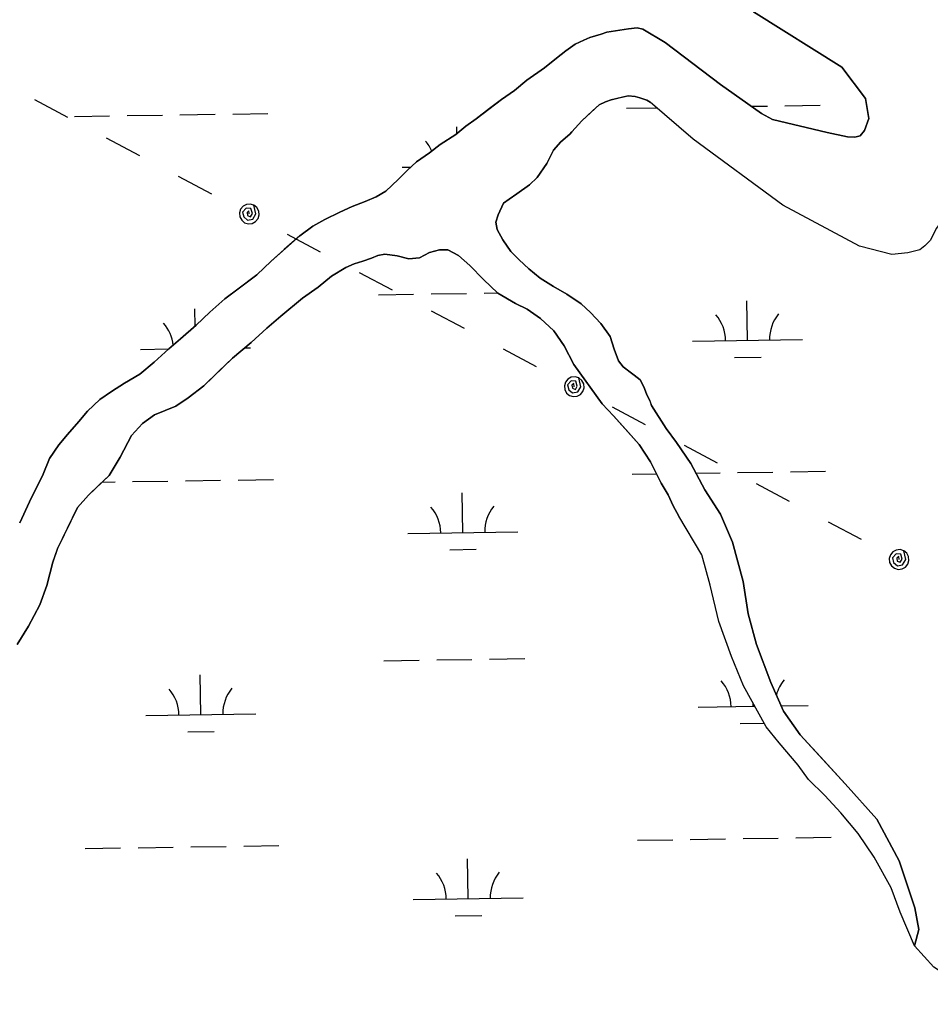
# Model space of a CAD drawing. Extents: x 3807117 to 3845308, y 337856 to 363736.
# Drawn here: x 3827901 to 3828728, y 354491 to 355393 of the extents above; entities that cross this region are included whole.
import ezdxf

# ---------------------------------------------------------------- set-up
doc = ezdxf.new("R2010")
doc.units = 0
for name, color, linetype in [('V-TOPO-SHOR', 7, 'Continuous'), ('V-UTIL-LINE', 7, 'Continuous'), ('V-WETL-SWMP', 7, 'Continuous')]:
    doc.layers.add(name, color=color, linetype=linetype)

msp = doc.modelspace()

# ---------------------------------------------------------------- linework, layer by layer
at = {"layer": 'V-TOPO-SHOR'}
for points in [[(3828567.54, 355399.98), (3828647.89, 355349.93)], [(3828454.1, 355384.7), (3828434.41, 355381.66), (3828429.29, 355379.72), (3828419.04, 355376.63), (3828413.52, 355374.3), (3828405.64, 355370.8), (3828396.95, 355364.55), (3828388.65, 355357.91), (3828377.58, 355349.31), (3828361.79, 355337.99), (3828350.33, 355328.61), (3828338.48, 355320.41), (3828327.81, 355312.21), (3828315.56, 355302.83), (3828306.08, 355296.19), (3828297, 355288.77), (3828282.78, 355279.4), (3828273.3, 355271.98), (3828261.45, 355263.78), (3828252.75, 355255.96), (3828244.84, 355247.74), (3828233.38, 355237.18), (3828224.69, 355232.11), (3828214.83, 355227.84), (3828203, 355223.18), (3828191.57, 355218.13), (3828178.16, 355211.51), (3828167.11, 355205.27), (3828155.26, 355196.68), (3828141.03, 355184.17), (3828129.17, 355173.61), (3828116.12, 355161.09), (3828099.13, 355148.2), (3828087.27, 355139.22), (3828073.44, 355127.09), (3828061.18, 355115.36), (3828046.95, 355102.85), (3828036.28, 355093.85), (3828022.84, 355081.73), (3828009.79, 355070.79), (3827995.98, 355062.6), (3827984.14, 355055.19), (3827973.47, 355047.77), (3827962.4, 355037.21), (3827954.48, 355027.81), (3827944.19, 355016.06), (3827936.27, 355006.66), (3827927.94, 354994.11), (3827921.96, 354979.98), (3827909.63, 354954.87), (3827900.87, 354935.64)], [(3828647.89, 355349.93), (3828669.54, 355321.47), (3828672.56, 355303.26), (3828668.64, 355292.21), (3828664.57, 355287.42), (3828659.9, 355286.28), (3828653.1, 355286.64), (3828634.75, 355290.4), (3828584.89, 355302.32), (3828574.85, 355307.84), (3828537.72, 355334.14), (3828487.27, 355372.15), (3828467.16, 355384.22), (3828461.91, 355385.66), (3828454.1, 355384.7)], [(3828523.44, 354965.72), (3828510.59, 354989.78), (3828497.7, 355008.74), (3828488.33, 355021.38), (3828475.07, 355042.3), (3828473.91, 355045.46), (3828473.52, 355046.64), (3828470.41, 355052.95), (3828468.08, 355059.26), (3828464.57, 355065.57), (3828459.08, 355069.93), (3828454.39, 355073.5), (3828449.29, 355077.46), (3828444.99, 355082.99), (3828441.12, 355093.63), (3828437.24, 355105.06), (3828429.05, 355116.91), (3828419.66, 355126.79), (3828411.04, 355134.71), (3828398.11, 355143.43), (3828385.95, 355150.59), (3828373.8, 355158.12), (3828363.61, 355166.44), (3828354.61, 355174.75), (3828347.17, 355182.27), (3828339.76, 355192.93), (3828334.69, 355202.4), (3828333.55, 355209.1), (3828335.55, 355215.77), (3828340.33, 355226.37), (3828345.46, 355229.88), (3828352.57, 355234.57), (3828364.02, 355242.77), (3828371.14, 355249.41), (3828379.87, 355262.35), (3828385.83, 355274.52), (3828392.56, 355281.95), (3828400.87, 355288.99), (3828402.45, 355290.95), (3828411.55, 355301.13), (3828421.44, 355310.13), (3828427.37, 355315.6), (3828433.29, 355318.32), (3828438.41, 355320.26), (3828446.68, 355322.18), (3828453.77, 355323.72), (3828460.06, 355323.29), (3828464.39, 355322.09), (3828470.67, 355319.69), (3828473.81, 355318.1)], [(3828825.3, 355239.41), (3828799.81, 355241.26), (3828773.11, 355243.08), (3828754.06, 355228.11), (3828743.41, 355216.96), (3828734.02, 355203.42), (3828728.21, 355192.38), (3828723.48, 355187.43), (3828718.72, 355183.68), (3828707.87, 355181.01), (3828693.36, 355179.47), (3828664.11, 355187.29), (3828594.2, 355224.49), (3828512.87, 355284.44), (3828473.81, 355318.1)], [(3827898.3, 354825.1), (3827908.62, 354841.96), (3827918.96, 354861.19), (3827925.35, 354878.86), (3827930.97, 354900.07), (3827934.97, 354912.24), (3827953.27, 354949.52), (3827963.17, 354960.88), (3827973.05, 354970.27), (3827982.15, 354978.87), (3827992.07, 354995.34), (3828002.41, 355014.96), (3828012.31, 355025.92), (3828023.36, 355033.73), (3828042.69, 355041.89), (3828053.74, 355049.3), (3828067.96, 355060.24), (3828081.81, 355073.54), (3828094.07, 355085.28), (3828111.06, 355099.74), (3828125.29, 355112.65), (3828137.95, 355123.6), (3828157.7, 355140.02), (3828171.92, 355149.78), (3828184.17, 355159.94), (3828197.2, 355167.74), (3828204.69, 355171.24), (3828212.57, 355173.55), (3828220.46, 355176.27), (3828226.37, 355178.59), (3828232.67, 355179.74), (3828243.68, 355178.5), (3828254.29, 355175.69), (3828264.13, 355176.42), (3828273.21, 355181.49), (3828282.27, 355183.8), (3828289.74, 355183.76), (3828299.55, 355178.59), (3828309.73, 355169.49), (3828322.25, 355156.83), (3828335.17, 355144.56), (3828351.25, 355135.03), (3828361.84, 355129.86), (3828373.99, 355121.54), (3828386.12, 355110.06), (3828395.5, 355096.63), (3828404.45, 355079.67), (3828430.23, 355043.72), (3828440.4, 355033.05)], [(3828440.4, 355033.05), (3828451.74, 355020.4), (3828463.86, 355006.95), (3828474, 354991.16), (3828483.73, 354971.83), (3828489.97, 354961.17), (3828494.64, 354951.31), (3828499.7, 354941.84)], [(3828713.9, 354551.28), (3828718.05, 354566.12), (3828714.4, 354585.91), (3828699.97, 354628.54), (3828679.88, 354666.56), (3828650.94, 354698.6), (3828628.59, 354723.1), (3828610.18, 354743.2), (3828594.95, 354764.65), (3828583.46, 354790.68), (3828570.5, 354825.01), (3828562.81, 354853.04), (3828558.3, 354882.44), (3828548.52, 354918.12), (3828537.68, 354943.52), (3828523.44, 354965.72)], [(3828713.9, 354551.28), (3828701.03, 354581.76), (3828692.83, 354604.02), (3828677.46, 354631.88), (3828662.86, 354653.35), (3828647.05, 354672.23), (3828632.59, 354687.92), (3828617.52, 354702.33), (3828608.24, 354715.59), (3828591.11, 354735.71), (3828579.25, 354750.19), (3828558.53, 354787.55), (3828547.66, 354814.23), (3828536.04, 354846.03), (3828528.24, 354879.19), (3828520.57, 354906.59), (3828499.7, 354941.84)], [(3828531.76, 354213.76), (3828547, 354220.52), (3828554.54, 354227.1), (3828567.04, 354241.49), (3828583.36, 354256.6), (3828604.18, 354271.82), (3828625.81, 354279.36), (3828662.41, 354305.2), (3828697.9, 354323.31), (3828728.98, 354338.12), (3828741.6, 354347.38), (3828750.34, 354357.84), (3828761.54, 354372.84), (3828769.49, 354389.68), (3828774.81, 354409.68), (3828777.64, 354426.42), (3828777.67, 354453.35), (3828775.5, 354464.2), (3828767.83, 354491.59), (3828752.48, 354518.17), (3828731.65, 354531.81), (3828713.9, 354551.28)]]:
    msp.add_lwpolyline(points, dxfattribs=at)
at = {"layer": 'V-UTIL-LINE'}
for points in [[(3827914.04, 355320.34), (3827944.1, 355304.35)], [(3827979.46, 355285.55), (3828009.52, 355269.56)], [(3828044.89, 355250.76), (3828074.95, 355234.77)], [(3828109.43, 355216.44), (3828109.09, 355219.3), (3828107.35, 355217.75), (3828107.74, 355215.03), (3828110.46, 355213.95), (3828112.2, 355216.87), (3828110.94, 355221.39), (3828106.68, 355221.64), (3828103.33, 355218.11), (3828104.45, 355213.67), (3828107.85, 355210.76), (3828112.58, 355211.73), (3828115.44, 355216.43), (3828113.65, 355224.39), (3828110.29, 355225.4), (3828106.79, 355225.04), (3828103.7, 355223.38), (3828101.48, 355220.66), (3828100.47, 355217.3), (3828100.82, 355213.81), (3828102.48, 355210.71), (3828105.2, 355208.49), (3828108.56, 355207.48), (3828112.06, 355207.83), (3828115.15, 355209.49), (3828117.37, 355212.21), (3828118.39, 355215.58), (3828118.03, 355219.07), (3828116.37, 355222.16), (3828113.65, 355224.39)], [(3828143.91, 355198.1), (3828173.97, 355182.12)], [(3828209.33, 355163.31), (3828239.39, 355147.33)], [(3828274.76, 355128.53), (3828304.82, 355112.54)], [(3828340.18, 355093.73), (3828370.24, 355077.75)], [(3828404.72, 355059.42), (3828404.39, 355062.27), (3828402.65, 355060.73), (3828403.04, 355058.01), (3828405.76, 355056.93), (3828407.5, 355059.85), (3828406.23, 355064.36), (3828401.97, 355064.62), (3828398.63, 355061.08), (3828399.75, 355056.64), (3828403.15, 355053.74), (3828407.87, 355054.71), (3828410.74, 355059.41), (3828408.95, 355067.36), (3828405.58, 355068.38), (3828402.09, 355068.02), (3828399, 355066.36), (3828396.77, 355063.64), (3828395.76, 355060.28), (3828396.12, 355056.79), (3828397.78, 355053.69), (3828400.5, 355051.47), (3828403.86, 355050.46), (3828407.35, 355050.81), (3828410.45, 355052.47), (3828412.67, 355055.19), (3828413.68, 355058.55), (3828413.33, 355062.05), (3828411.67, 355065.14), (3828408.95, 355067.36)], [(3828439.2, 355041.08), (3828469.26, 355025.1)], [(3828504.63, 355006.29), (3828534.69, 354990.31)], [(3828570.05, 354971.5), (3828600.11, 354955.52)], [(3828635.48, 354936.71), (3828665.54, 354920.73)], [(3828700.02, 354902.39), (3828699.68, 354905.25), (3828697.95, 354903.7), (3828698.33, 354900.99), (3828701.06, 354899.91), (3828702.79, 354902.83), (3828701.53, 354907.34), (3828697.27, 354907.59), (3828693.93, 354904.06), (3828695.04, 354899.62), (3828698.44, 354896.72), (3828703.17, 354897.68), (3828706.03, 354902.38), (3828704.24, 354910.34), (3828700.88, 354911.35), (3828697.39, 354911), (3828694.29, 354909.34), (3828692.07, 354906.62), (3828691.06, 354903.26), (3828691.41, 354899.76), (3828693.07, 354896.67), (3828695.79, 354894.45), (3828699.15, 354893.43), (3828702.65, 354893.79), (3828705.74, 354895.45), (3828707.96, 354898.17), (3828708.98, 354901.53), (3828708.62, 354905.03), (3828706.96, 354908.12), (3828704.24, 354910.34)]]:
    msp.add_lwpolyline(points, dxfattribs=at)
at = {"layer": 'V-WETL-SWMP'}
for p, q in [((3828647.89, 355349.93), (3828567.55, 355399.98)), ((3828434.41, 355381.66), (3828454.1, 355384.7)), ((3828454.1, 355384.7), (3828461.91, 355385.67)), ((3828461.91, 355385.67), (3828467.16, 355384.22)), ((3828467.16, 355384.22), (3828487.27, 355372.15)), ((3828405.63, 355370.8), (3828413.52, 355374.3)), ((3828413.52, 355374.3), (3828419.04, 355376.63)), ((3828419.04, 355376.63), (3828429.29, 355379.72)), ((3828429.29, 355379.72), (3828434.41, 355381.66)), ((3828388.65, 355357.91), (3828396.95, 355364.55)), ((3828396.95, 355364.55), (3828405.63, 355370.8)), ((3828487.27, 355372.15), (3828537.72, 355334.14)), ((3828377.58, 355349.31), (3828388.65, 355357.91)), ((3828361.79, 355337.99), (3828377.58, 355349.31)), ((3828669.54, 355321.47), (3828647.89, 355349.93)), ((3828350.33, 355328.61), (3828361.79, 355337.99)), ((3828338.48, 355320.41), (3828350.33, 355328.61)), ((3828537.72, 355334.14), (3828574.85, 355307.84)), ((3828315.56, 355302.83), (3828338.48, 355320.41)), ((3828438.41, 355320.26), (3828433.28, 355318.32)), ((3828453.77, 355323.72), (3828438.41, 355320.26)), ((3828460.06, 355323.29), (3828453.77, 355323.72)), ((3828464.39, 355322.09), (3828460.06, 355323.29)), ((3828470.67, 355319.69), (3828464.39, 355322.09)), ((3828473.81, 355318.1), (3828470.67, 355319.69)), ((3828672.56, 355303.26), (3828669.54, 355321.47)), ((3828427.37, 355315.6), (3828411.55, 355301.13)), ((3828433.28, 355318.32), (3828427.37, 355315.6)), ((3828452.26, 355312.59), (3828479.73, 355313)), ((3828512.87, 355284.44), (3828473.81, 355318.1)), ((3828565.74, 355314.29), (3828580.24, 355314.51)), ((3828596.24, 355314.75), (3828628.24, 355315.23)), ((3827950.4, 355305.07), (3827982.4, 355305.55)), ((3827998.4, 355305.79), (3828030.4, 355306.27)), ((3828046.39, 355306.51), (3828078.39, 355306.99)), ((3828094.39, 355307.23), (3828126.38, 355307.71)), ((3828306.09, 355296.19), (3828315.56, 355302.83)), ((3828574.85, 355307.84), (3828584.89, 355302.32)), ((3828584.89, 355302.32), (3828634.75, 355290.4)), ((3828668.64, 355292.21), (3828672.56, 355303.26)), ((3828297, 355288.77), (3828306.09, 355296.19)), ((3828297.99, 355289.58), (3828297.9, 355295.53)), ((3828411.55, 355301.13), (3828402.45, 355290.95)), ((3828282.78, 355279.4), (3828297, 355288.77)), ((3828400.86, 355288.99), (3828392.56, 355281.95)), ((3828402.45, 355290.95), (3828400.86, 355288.99)), ((3828594.2, 355224.49), (3828512.87, 355284.44)), ((3828634.75, 355290.4), (3828653.1, 355286.64)), ((3828653.1, 355286.64), (3828659.9, 355286.28)), ((3828659.9, 355286.28), (3828664.57, 355287.42)), ((3828664.57, 355287.42), (3828668.64, 355292.21)), ((3828273.3, 355271.98), (3828282.78, 355279.4)), ((3828385.83, 355274.52), (3828379.87, 355262.35)), ((3828392.56, 355281.95), (3828385.83, 355274.52)), ((3828261.45, 355263.78), (3828273.3, 355271.98)), ((3828248.45, 355258.79), (3828256.03, 355258.9)), ((3828252.75, 355255.96), (3828261.45, 355263.78)), ((3828379.87, 355262.35), (3828371.14, 355249.42)), ((3828233.38, 355237.18), (3828244.84, 355247.74)), ((3828244.84, 355247.74), (3828252.75, 355255.96)), ((3828371.14, 355249.42), (3828364.02, 355242.77)), ((3828364.02, 355242.77), (3828352.57, 355234.57)), ((3828214.83, 355227.84), (3828224.69, 355232.11)), ((3828224.69, 355232.11), (3828233.38, 355237.18)), ((3828345.46, 355229.88), (3828340.33, 355226.37)), ((3828352.57, 355234.57), (3828345.46, 355229.88)), ((3828191.57, 355218.13), (3828203.01, 355223.18)), ((3828203.01, 355223.18), (3828214.83, 355227.84)), ((3828340.33, 355226.37), (3828335.55, 355215.77)), ((3828664.11, 355187.29), (3828594.2, 355224.49)), ((3828167.11, 355205.28), (3828178.16, 355211.51)), ((3828178.16, 355211.51), (3828191.57, 355218.13)), ((3828335.55, 355215.77), (3828333.55, 355209.1)), ((3828155.26, 355196.68), (3828167.11, 355205.28)), ((3828333.55, 355209.1), (3828334.69, 355202.4)), ((3828334.69, 355202.4), (3828339.76, 355192.93)), ((3828734.02, 355203.42), (3828728.21, 355192.38)), ((3828129.17, 355173.61), (3828155.26, 355196.68)), ((3828339.76, 355192.93), (3828347.17, 355182.27)), ((3828693.37, 355179.47), (3828664.11, 355187.29)), ((3828723.48, 355187.43), (3828718.72, 355183.68)), ((3828728.21, 355192.38), (3828723.48, 355187.43)), ((3828220.46, 355176.27), (3828212.57, 355173.55)), ((3828226.37, 355178.59), (3828220.46, 355176.27)), ((3828232.67, 355179.74), (3828226.37, 355178.59)), ((3828243.68, 355178.5), (3828232.67, 355179.74)), ((3828254.29, 355175.69), (3828243.68, 355178.5)), ((3828264.13, 355176.42), (3828254.29, 355175.69)), ((3828273.2, 355181.49), (3828264.13, 355176.42)), ((3828282.27, 355183.8), (3828273.2, 355181.49)), ((3828289.74, 355183.76), (3828282.27, 355183.8)), ((3828299.55, 355178.59), (3828289.74, 355183.76)), ((3828309.73, 355169.49), (3828299.55, 355178.59)), ((3828347.17, 355182.27), (3828354.61, 355174.75)), ((3828707.87, 355181.01), (3828693.37, 355179.47)), ((3828718.72, 355183.68), (3828707.87, 355181.01)), ((3828116.12, 355161.09), (3828129.17, 355173.61)), ((3828197.2, 355167.74), (3828184.17, 355159.94)), ((3828204.69, 355171.24), (3828197.2, 355167.74)), ((3828212.57, 355173.55), (3828204.69, 355171.24)), ((3828322.25, 355156.83), (3828309.73, 355169.49)), ((3828354.61, 355174.75), (3828363.61, 355166.44)), ((3828363.61, 355166.44), (3828373.8, 355158.13)), ((3828087.28, 355139.22), (3828116.12, 355161.09)), ((3828184.17, 355159.94), (3828171.92, 355149.78)), ((3828373.8, 355158.13), (3828385.95, 355150.58)), ((3828171.92, 355149.78), (3828157.7, 355140.02)), ((3828335.17, 355144.56), (3828322.25, 355156.83)), ((3828385.95, 355150.58), (3828398.11, 355143.44)), ((3828073.44, 355127.1), (3828087.28, 355139.22)), ((3828157.7, 355140.02), (3828137.94, 355123.6)), ((3828226.77, 355143.02), (3828258.77, 355143.5)), ((3828274.77, 355143.74), (3828306.76, 355144.22)), ((3828322.76, 355144.46), (3828335.08, 355144.64)), ((3828351.25, 355135.04), (3828335.17, 355144.56)), ((3828398.11, 355143.44), (3828411.04, 355134.71)), ((3828060.12, 355114.42), (3828059.88, 355130.09)), ((3828361.84, 355129.86), (3828351.25, 355135.04)), ((3828411.04, 355134.71), (3828419.66, 355126.8)), ((3828562.27, 355101.61), (3828561.73, 355137.61)), ((3828061.18, 355115.36), (3828073.44, 355127.1)), ((3828137.94, 355123.6), (3828125.3, 355112.65)), ((3828373.99, 355121.54), (3828361.84, 355129.86)), ((3828386.13, 355110.06), (3828373.99, 355121.54)), ((3828419.66, 355126.8), (3828429.05, 355116.91)), ((3828046.95, 355102.85), (3828061.18, 355115.36)), ((3828125.3, 355112.65), (3828111.06, 355099.75)), ((3828429.05, 355116.91), (3828437.24, 355105.06)), ((3828395.5, 355096.63), (3828386.13, 355110.06)), ((3828437.24, 355105.06), (3828441.12, 355093.63)), ((3828036.28, 355093.86), (3828046.95, 355102.85)), ((3828111.06, 355099.75), (3828094.07, 355085.28)), ((3828105.21, 355094.76), (3828110.42, 355094.84)), ((3828404.45, 355079.67), (3828395.5, 355096.63)), ((3828512.28, 355100.86), (3828612.27, 355102.36)), ((3828010.43, 355093.34), (3828036.14, 355093.73)), ((3828022.84, 355081.73), (3828036.28, 355093.86)), ((3828094.07, 355085.28), (3828067.96, 355060.24)), ((3828441.12, 355093.63), (3828444.99, 355082.99)), ((3828550.51, 355086), (3828574.5, 355086.36)), ((3828009.79, 355070.79), (3828022.84, 355081.73)), ((3828430.22, 355043.73), (3828404.45, 355079.67)), ((3828444.99, 355082.99), (3828449.29, 355077.46)), ((3828449.29, 355077.46), (3828459.09, 355069.93)), ((3827995.98, 355062.6), (3828009.79, 355070.79)), ((3828459.09, 355069.93), (3828464.57, 355065.57)), ((3827984.14, 355055.19), (3827995.98, 355062.6)), ((3828067.96, 355060.24), (3828053.74, 355049.3)), ((3828464.57, 355065.57), (3828468.08, 355059.26)), ((3828468.08, 355059.26), (3828470.4, 355052.95)), ((3827973.47, 355047.77), (3827984.14, 355055.19)), ((3828053.74, 355049.3), (3828042.69, 355041.89)), ((3828470.4, 355052.95), (3828473.52, 355046.64)), ((3827962.4, 355037.21), (3827973.47, 355047.77)), ((3828042.69, 355041.89), (3828023.36, 355033.73)), ((3828440.4, 355033.05), (3828430.22, 355043.73)), ((3828473.52, 355046.64), (3828475.07, 355042.3)), ((3828475.07, 355042.3), (3828488.33, 355021.38)), ((3827954.48, 355027.81), (3827962.4, 355037.21)), ((3828023.36, 355033.73), (3828012.31, 355025.92)), ((3828463.86, 355006.95), (3828440.4, 355033.05)), ((3827944.19, 355016.06), (3827954.48, 355027.81)), ((3828012.31, 355025.92), (3828002.41, 355014.96)), ((3827936.27, 355006.66), (3827944.19, 355016.06)), ((3828002.41, 355014.96), (3827992.07, 354995.34)), ((3828488.33, 355021.38), (3828497.71, 355008.74)), ((3827927.94, 354994.12), (3827936.27, 355006.66)), ((3828474, 354991.16), (3828463.86, 355006.95)), ((3828497.71, 355008.74), (3828510.59, 354989.78)), ((3827992.07, 354995.34), (3827982.15, 354978.87)), ((3827921.96, 354979.99), (3827927.94, 354994.12)), ((3828483.74, 354971.83), (3828474, 354991.16)), ((3828510.59, 354989.78), (3828523.44, 354965.72)), ((3827909.63, 354954.87), (3827921.96, 354979.99)), ((3827982.15, 354978.87), (3827963.17, 354960.88)), ((3828457.24, 354979.95), (3828479.48, 354980.29)), ((3828515.37, 354980.82), (3828537.23, 354981.15)), ((3828553.23, 354981.39), (3828585.23, 354981.87)), ((3828601.22, 354982.11), (3828633.22, 354982.59)), ((3827975.68, 354972.74), (3827987.38, 354972.91)), ((3828003.38, 354973.15), (3828035.38, 354973.63)), ((3828051.38, 354973.87), (3828083.37, 354974.35)), ((3828099.37, 354974.59), (3828131.37, 354975.07)), ((3828489.97, 354961.17), (3828483.74, 354971.83)), ((3827963.17, 354960.88), (3827953.27, 354949.52)), ((3828303.43, 354926.9), (3828302.89, 354962.9)), ((3828494.64, 354951.31), (3828489.97, 354961.17)), ((3828523.44, 354965.72), (3828537.68, 354943.52)), ((3827900.87, 354935.64), (3827909.63, 354954.87)), ((3828499.7, 354941.84), (3828494.64, 354951.31)), ((3827953.27, 354949.52), (3827934.97, 354912.25)), ((3828520.57, 354906.59), (3828499.7, 354941.84)), ((3828537.68, 354943.52), (3828548.52, 354918.12)), ((3828253.43, 354926.15), (3828353.42, 354927.65)), ((3828548.52, 354918.12), (3828558.3, 354882.44)), ((3827934.97, 354912.25), (3827930.97, 354900.07)), ((3828291.66, 354911.29), (3828315.65, 354911.65)), ((3828528.24, 354879.19), (3828520.57, 354906.59)), ((3827930.97, 354900.07), (3827925.35, 354878.86)), ((3827925.35, 354878.86), (3827918.96, 354861.19)), ((3828536.04, 354846.03), (3828528.24, 354879.19)), ((3828558.3, 354882.44), (3828562.81, 354853.05)), ((3827918.96, 354861.19), (3827908.62, 354841.96)), ((3828562.81, 354853.05), (3828570.5, 354825.01)), ((3827908.62, 354841.96), (3827898.3, 354825.1)), ((3828547.66, 354814.23), (3828536.04, 354846.03)), ((3828570.5, 354825.01), (3828583.46, 354790.68)), ((3828231.75, 354810.38), (3828263.75, 354810.86)), ((3828279.75, 354811.1), (3828311.75, 354811.58)), ((3828327.74, 354811.82), (3828359.74, 354812.3)), ((3828558.53, 354787.55), (3828547.66, 354814.23)), ((3828065.4, 354761.45), (3828064.87, 354797.45)), ((3828579.25, 354750.19), (3828558.53, 354787.55)), ((3828583.46, 354790.68), (3828594.95, 354764.65)), ((3828567.26, 354768.97), (3828567.21, 354771.89)), ((3828592.87, 354769.36), (3828617.25, 354769.72)), ((3828015.41, 354760.71), (3828115.4, 354762.2)), ((3828517.26, 354768.22), (3828568.82, 354769)), ((3828594.95, 354764.65), (3828610.18, 354743.2)), ((3828555.49, 354753.36), (3828577.31, 354753.69)), ((3828053.64, 354745.85), (3828077.63, 354746.21)), ((3828591.11, 354735.71), (3828579.25, 354750.19)), ((3828610.18, 354743.2), (3828650.94, 354698.6)), ((3828608.24, 354715.59), (3828591.11, 354735.71)), ((3828617.52, 354702.33), (3828608.24, 354715.59)), ((3828632.59, 354687.93), (3828617.52, 354702.33)), ((3828650.94, 354698.6), (3828679.88, 354666.56)), ((3828647.05, 354672.23), (3828632.59, 354687.93)), ((3828662.86, 354653.35), (3828647.05, 354672.23)), ((3828679.88, 354666.56), (3828699.97, 354628.54)), ((3828677.46, 354631.88), (3828662.86, 354653.35)), ((3828462.22, 354647.32), (3828494.22, 354647.79)), ((3828510.22, 354648.03), (3828542.21, 354648.51)), ((3828558.21, 354648.75), (3828590.21, 354649.23)), ((3828606.21, 354649.47), (3828638.2, 354649.95)), ((3827960.37, 354639.8), (3827992.37, 354640.28)), ((3828008.37, 354640.52), (3828040.36, 354641)), ((3828056.36, 354641.23), (3828088.36, 354641.71)), ((3828104.36, 354641.95), (3828136.35, 354642.43)), ((3828308.41, 354594.26), (3828307.87, 354630.26)), ((3828692.83, 354604.02), (3828677.46, 354631.88)), ((3828699.97, 354628.54), (3828714.4, 354585.91)), ((3828701.03, 354581.76), (3828692.83, 354604.02)), ((3828258.41, 354593.51), (3828358.4, 354595.01)), ((3828713.9, 354551.28), (3828701.03, 354581.76)), ((3828714.4, 354585.91), (3828718.05, 354566.12)), ((3828296.64, 354578.65), (3828320.64, 354579.01)), ((3828718.05, 354566.12), (3828713.9, 354551.28))]:
    msp.add_line(p, q, dxfattribs=at)
for centre, start, end in [((3828243.2, 355259.19), 24.12778, 41.63019), ((3828507.03, 355101.26), 0.08653, 41.63019), ((3828617.5, 355102.91), 140.08653, 181.63019), ((3828005.18, 355093.74), 5.64144, 41.63019), ((3828248.18, 354926.55), 0.08653, 41.63019), ((3828358.65, 354928.2), 140.08653, 181.63019), ((3828512.01, 354768.62), 0.08653, 41.63019), ((3828622.49, 354770.28), 140.08653, 165.00378), ((3828010.16, 354761.1), 0.08653, 41.63019), ((3828120.63, 354762.76), 140.08653, 181.63019), ((3828253.16, 354593.91), 0.08653, 41.63019), ((3828363.64, 354595.57), 140.08653, 181.63019)]:
    msp.add_arc(centre, 35.25, start, end, dxfattribs=at)

doc.saveas('drawing.dxf')
